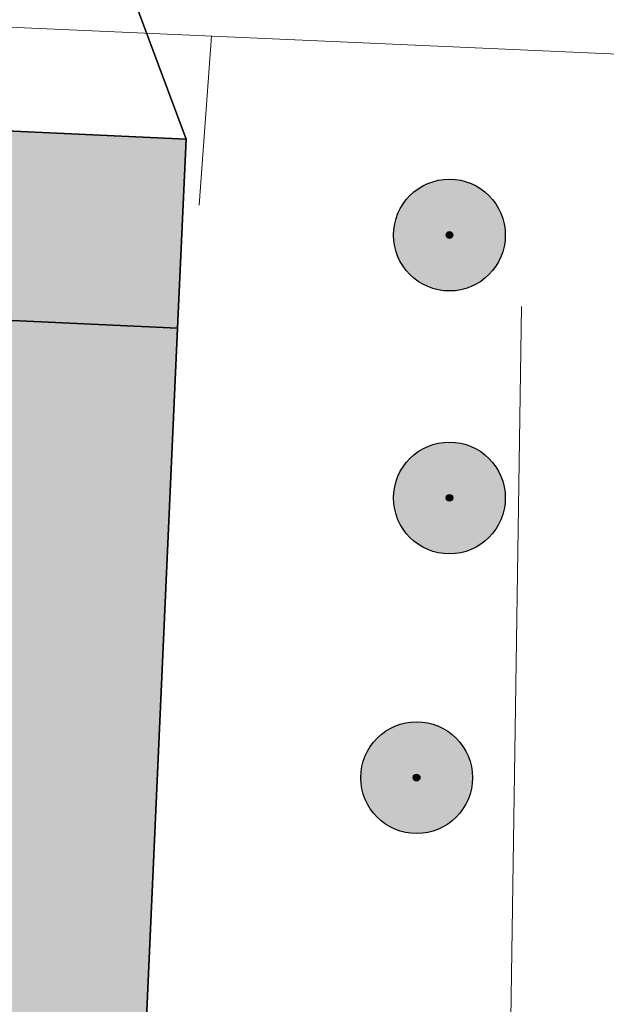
# Model space of a CAD drawing. Header units: metres. Extents: x 32338650 to 32340431, y 5701793 to 5703325.
# Tile 280 of 656: x 32339253 to 32339274, y 5702462 to 5702496. Entities that reach past the tile are written whole.
import ezdxf

# ---------------------------------------------------------------- set-up
doc = ezdxf.new("R2010")
doc.units = ezdxf.units.M
doc.header["$LTSCALE"] = 0.1
for name, color, linetype, lineweight, true_color in [('LPB-BE-Flurstück_Grenze', 7, 'Continuous', 70, 0x004c99), ('LPB-BE-Gebäude', 7, 'Continuous', 70, 0x004c99), ('LPB-BE-Leitung_Gas_Wasser', 3, 'Continuous', 30, 0x00ff00), ('LPB-BE-Leitung_Strom', 3, 'Continuous', 30, 0x00ff00), ('LPB-VEG-Baum_Bestand', 9, 'Continuous', 13, 0x808080)]:
    doc.layers.add(name, color=color, linetype=linetype, lineweight=lineweight, true_color=true_color)

msp = doc.modelspace()

# ---------------------------------------------------------------- hatches: boundary and pattern name
at = {"layer": 'LPB-BE-Gebäude', "linetype": 'Continuous', "lineweight": 0, "true_color": 0xc7c8ca}
for points in [[(32339236.284, 5702486.583), (32339258.957, 5702485.531), (32339259.259, 5702492.154), (32339236.575, 5702493.206), (32339236.284, 5702486.583)], [(32339236.284, 5702486.583), (32339258.957, 5702485.531), (32339259.259, 5702492.154), (32339236.575, 5702493.206), (32339236.284, 5702486.583)], [(32339222.146, 5702475.405), (32339221.897, 5702469.841), (32339220.494, 5702468.567), (32339221.786, 5702467.133), (32339221.562, 5702462.148), (32339223.58, 5702462.065), (32339223.426, 5702458.789), (32339225.607, 5702456.328), (32339225.637, 5702456.346), (32339230.812, 5702456.124), (32339230.808, 5702456.024), (32339245.668, 5702455.283), (32339245.673, 5702455.403), (32339257.568, 5702454.834), (32339257.57, 5702454.864), (32339258.957, 5702485.531), (32339236.284, 5702486.583), (32339228.013, 5702486.963), (32339222.66, 5702487.213), (32339222.624, 5702486.354), (32339221.23, 5702485.05), (32339222.503, 5702483.647), (32339222.266, 5702478.102), (32339220.872, 5702476.808), (32339222.146, 5702475.405)], [(32339222.146, 5702475.405), (32339221.897, 5702469.841), (32339220.494, 5702468.567), (32339221.786, 5702467.133), (32339221.562, 5702462.148), (32339223.58, 5702462.065), (32339223.426, 5702458.789), (32339225.607, 5702456.328), (32339225.637, 5702456.346), (32339230.812, 5702456.124), (32339230.808, 5702456.024), (32339245.668, 5702455.283), (32339245.673, 5702455.403), (32339257.568, 5702454.834), (32339257.57, 5702454.864), (32339258.957, 5702485.531), (32339236.284, 5702486.583), (32339228.013, 5702486.963), (32339222.66, 5702487.213), (32339222.624, 5702486.354), (32339221.23, 5702485.05), (32339222.503, 5702483.647), (32339222.266, 5702478.102), (32339220.872, 5702476.808), (32339222.146, 5702475.405)]]:
    msp.add_hatch(color=9, dxfattribs=at).paths.add_polyline_path(points)
at = {"layer": 'LPB-VEG-Baum_Bestand', "linetype": 'Continuous', "lineweight": 0, "true_color": 0x727430, "transparency": 33554572}
h = msp.add_hatch(color=67, dxfattribs=at)
edge = h.paths.add_edge_path()
edge.add_arc((32339268.48457, 5702488.79676), 1.95857, 0, 360)
h = msp.add_hatch(color=67, dxfattribs=at)
edge = h.paths.add_edge_path()
edge.add_arc((32339268.4843, 5702488.79939), 0.11684, 0, 360)
h = msp.add_hatch(color=67, dxfattribs=at)
edge = h.paths.add_edge_path()
edge.add_arc((32339268.48457, 5702479.58699), 1.95857, 0, 360)
h = msp.add_hatch(color=67, dxfattribs=at)
edge = h.paths.add_edge_path()
edge.add_arc((32339268.4843, 5702479.58963), 0.11684, 0, 360)
h = msp.add_hatch(color=67, dxfattribs=at)
edge = h.paths.add_edge_path()
edge.add_arc((32339267.33457, 5702469.78699), 1.95857, 0, 360)
h = msp.add_hatch(color=67, dxfattribs=at)
edge = h.paths.add_edge_path()
edge.add_arc((32339267.3343, 5702469.78963), 0.11684, 0, 360)

# ---------------------------------------------------------------- linework, layer by layer
at = {"layer": 'LPB-BE-Flurstück_Grenze', "color": 253, "linetype": 'Continuous', "lineweight": 25, "true_color": 0xadadad, "transparency": 33554687, "flags": 128}
for points in [[(32339213.34, 5702487.636), (32339222.66, 5702487.213), (32339228.013, 5702486.963), (32339228.295, 5702493.587), (32339236.575, 5702493.206), (32339259.259, 5702492.154), (32339256.317, 5702500.053), (32339214.008, 5702501.987), (32339213.34, 5702487.636)], [(32339213.34, 5702487.636), (32339222.66, 5702487.213), (32339228.013, 5702486.963), (32339228.295, 5702493.587), (32339236.575, 5702493.206), (32339259.259, 5702492.154), (32339256.317, 5702500.053), (32339214.008, 5702501.987), (32339213.34, 5702487.636)], [(32339142.408, 5702380.663), (32339226.341, 5702376.845), (32339314.498, 5702452.826), (32339315.432, 5702471.864), (32339316.604, 5702497.365), (32339256.317, 5702500.053), (32339259.259, 5702492.154), (32339258.957, 5702485.531), (32339257.57, 5702454.864), (32339245.673, 5702455.403), (32339226.705, 5702456.263), (32339221.131, 5702456.512), (32339221.033, 5702454.374), (32339221.031, 5702454.314), (32339219.705, 5702425.386), (32339219.366, 5702417.854), (32339218.654, 5702402.201), (32339184.675, 5702403.797), (32339179.122, 5702404.055), (32339178.991, 5702401.118), (32339143.425, 5702402.789), (32339142.411, 5702380.723), (32339142.408, 5702380.663)], [(32339142.408, 5702380.663), (32339226.341, 5702376.845), (32339314.498, 5702452.826), (32339315.432, 5702471.864), (32339316.604, 5702497.365), (32339256.317, 5702500.053), (32339259.259, 5702492.154), (32339258.957, 5702485.531), (32339257.57, 5702454.864), (32339245.673, 5702455.403), (32339226.705, 5702456.263), (32339221.131, 5702456.512), (32339221.033, 5702454.374), (32339221.031, 5702454.314), (32339219.705, 5702425.386), (32339219.366, 5702417.854), (32339218.654, 5702402.201), (32339184.675, 5702403.797), (32339179.122, 5702404.055), (32339178.991, 5702401.118), (32339143.425, 5702402.789), (32339142.411, 5702380.723), (32339142.408, 5702380.663)], [(32339236.284, 5702486.583), (32339258.957, 5702485.531), (32339259.259, 5702492.154), (32339236.575, 5702493.206), (32339228.295, 5702493.587), (32339228.013, 5702486.963), (32339236.284, 5702486.583)], [(32339236.284, 5702486.583), (32339258.957, 5702485.531), (32339259.259, 5702492.154), (32339236.575, 5702493.206), (32339228.295, 5702493.587), (32339228.013, 5702486.963), (32339236.284, 5702486.583)], [(32339221.551, 5702465.792), (32339221.546, 5702465.672), (32339221.131, 5702456.512), (32339226.705, 5702456.263), (32339245.673, 5702455.403), (32339257.57, 5702454.864), (32339258.957, 5702485.531), (32339236.284, 5702486.583), (32339228.013, 5702486.963), (32339222.66, 5702487.213), (32339213.34, 5702487.636), (32339213.084, 5702482.056), (32339212.355, 5702466.28), (32339212.352, 5702466.22), (32339221.551, 5702465.792)], [(32339221.551, 5702465.792), (32339221.546, 5702465.672), (32339221.131, 5702456.512), (32339226.705, 5702456.263), (32339245.673, 5702455.403), (32339257.57, 5702454.864), (32339258.957, 5702485.531), (32339236.284, 5702486.583), (32339228.013, 5702486.963), (32339222.66, 5702487.213), (32339213.34, 5702487.636), (32339213.084, 5702482.056), (32339212.355, 5702466.28), (32339212.352, 5702466.22), (32339221.551, 5702465.792)]]:
    msp.add_lwpolyline(points, dxfattribs=at)
at = {"layer": 'LPB-BE-Gebäude', "color": 7, "linetype": 'Continuous', "lineweight": 9, "flags": 128}
for points in [[(32339236.284, 5702486.583), (32339258.957, 5702485.531), (32339259.259, 5702492.154), (32339236.575, 5702493.206), (32339236.284, 5702486.583)], [(32339236.284, 5702486.583), (32339258.957, 5702485.531), (32339259.259, 5702492.154), (32339236.575, 5702493.206), (32339236.284, 5702486.583)], [(32339257.57, 5702454.864), (32339258.957, 5702485.531), (32339236.284, 5702486.583), (32339228.013, 5702486.963), (32339222.66, 5702487.213), (32339222.624, 5702486.354), (32339221.23, 5702485.05), (32339222.503, 5702483.647), (32339222.266, 5702478.102), (32339220.872, 5702476.808), (32339222.146, 5702475.405)], [(32339257.57, 5702454.864), (32339258.957, 5702485.531), (32339236.284, 5702486.583), (32339228.013, 5702486.963), (32339222.66, 5702487.213), (32339222.624, 5702486.354), (32339221.23, 5702485.05), (32339222.503, 5702483.647), (32339222.266, 5702478.102), (32339220.872, 5702476.808), (32339222.146, 5702475.405)]]:
    msp.add_lwpolyline(points, dxfattribs=at)
at = {"layer": 'LPB-BE-Leitung_Gas_Wasser', "color": 5, "lineweight": 13, "true_color": 0x0000ff}
msp.add_line((32339260.1397, 5702495.77088), (32339259.71463, 5702489.83939), dxfattribs=at)
msp.add_line((32339260.1397, 5702495.77088), (32339259.71463, 5702489.83939), dxfattribs=at)
at = {"layer": 'LPB-BE-Leitung_Gas_Wasser', "color": 5, "lineweight": 13, "true_color": 0x0000ff, "flags": 128}
msp.add_lwpolyline([(32339210.11738, 5702497.9917), (32339354.47239, 5702491.58281), (32339353.41144, 5702471.27272)], dxfattribs=at)
msp.add_lwpolyline([(32339210.11738, 5702497.9917), (32339354.47239, 5702491.58281), (32339353.41144, 5702471.27272)], dxfattribs=at)
at = {"layer": 'LPB-BE-Leitung_Strom', "color": 1, "lineweight": 13, "true_color": 0xff0000, "flags": 128}
msp.add_lwpolyline([(32339271.0109, 5702486.29794), (32339270.59476, 5702458.21721), (32339266.22499, 5702445.32087)], dxfattribs=at)
msp.add_lwpolyline([(32339271.0109, 5702486.29794), (32339270.59476, 5702458.21721), (32339266.22499, 5702445.32087)], dxfattribs=at)
at = {"layer": 'LPB-VEG-Baum_Bestand', "color": 67, "linetype": 'Continuous', "lineweight": 30, "true_color": 0x727430, "transparency": 33554636}
for centre, radius in [((32339268.48457, 5702488.79676), 1.95857), ((32339268.4843, 5702488.79939), 0.11684), ((32339268.48457, 5702479.58699), 1.95857), ((32339268.4843, 5702479.58963), 0.11684), ((32339267.33457, 5702469.78699), 1.95857), ((32339267.3343, 5702469.78963), 0.11684)]:
    msp.add_circle(centre, radius, dxfattribs=at)

doc.saveas('drawing.dxf')
